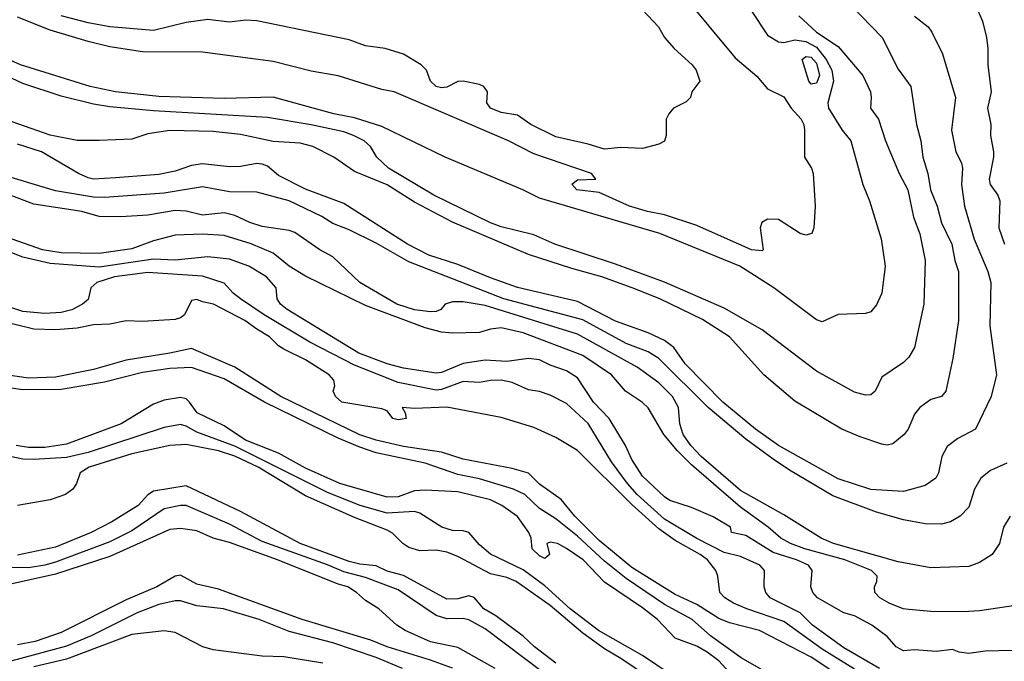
# Model space of a CAD drawing. Header units: metres. Extents: x -46681 to -43747, y -240911 to -237677.
# Tile 338 of 656: x -44417 to -44327, y -240674 to -240615. Entities that reach past the tile are written whole.
import ezdxf

# ---------------------------------------------------------------- set-up
doc = ezdxf.new("R2010")
doc.units = ezdxf.units.M
doc.layers.add('CONTOUR_INDEX', color=1, linetype='Continuous')
doc.layers.add('CONTOUR_INTER', color=3, linetype='Continuous')

msp = doc.modelspace()

# ---------------------------------------------------------------- linework, layer by layer
at = {"layer": 'CONTOUR_INDEX'}
for points, elevation in [([(-44360.595, -240613.45), (-44358.632, -240615.52), (-44358.086, -240616.52), (-44357.18, -240617.52), (-44355.525, -240619.02), (-44355.171, -240619.52), (-44354.827, -240620.52), (-44355.57, -240621.52), (-44355.686, -240622.02), (-44356.095, -240622.419), (-44357.251, -240623.02), (-44357.699, -240623.52), (-44357.922, -240624.02), (-44357.924, -240625.52), (-44358.095, -240626.052), (-44358.595, -240626.303), (-44360.095, -240626.708), (-44362.095, -240626.627), (-44363.595, -240626.784), (-44365.095, -240626.305), (-44368.095, -240625.629), (-44370.37, -240624.52), (-44371.595, -240623.645), (-44373.095, -240623.41), (-44374.095, -240623.023), (-44374.439, -240622.52), (-44374.357, -240621.52), (-44374.698, -240621.02), (-44375.095, -240620.844), (-44376.595, -240620.541), (-44377.095, -240620.568), (-44378.095, -240621.076), (-44378.595, -240621.141), (-44379.095, -240621.022), (-44379.596, -240620.52), (-44379.989, -240619.52), (-44380.468, -240619.02), (-44382.095, -240618.048), (-44383.775, -240617.52), (-44385.595, -240617.287), (-44387.095, -240616.731), (-44395.595, -240614.982), (-44396.595, -240614.93), (-44398.095, -240615.113), (-44400.095, -240614.86), (-44402.095, -240615.139), (-44405.095, -240615.884), (-44409.095, -240615.534), (-44411.095, -240615.172), (-44413.588, -240614.52)], 150), ([(-44335.095, -240614.541), (-44333.832, -240615.52), (-44333.479, -240616.02), (-44332.52, -240618.02), (-44331.32, -240622.02), (-44331.699, -240625.02), (-44331.294, -240627.02), (-44330.752, -240628.02), (-44330.675, -240628.52), (-44330.766, -240630.02), (-44330.484, -240632.02), (-44329.595, -240635.05), (-44328.337, -240638.02), (-44328.07, -240639.02), (-44328.173, -240643.02), (-44327.56, -240647.52), (-44328.039, -240649.52), (-44329.479, -240652.52), (-44331.095, -240653.382), (-44332.095, -240654.101), (-44332.568, -240655.02), (-44332.866, -240656.52), (-44333.122, -240657.02), (-44334.095, -240657.693), (-44336.095, -240658.257), (-44339.095, -240658.056), (-44342.095, -240657.071), (-44347.595, -240654.02), (-44349.722, -240652.52), (-44352.727, -240650.02), (-44356.194, -240646.52), (-44357.234, -240645.02), (-44358.095, -240644.351), (-44359.595, -240643.663), (-44362.595, -240642.595), (-44366.095, -240640.793), (-44371.595, -240639.487), (-44374.095, -240638.619), (-44377.095, -240637.375), (-44379.756, -240636.52), (-44381.71, -240635.52), (-44387.595, -240631.77), (-44391.095, -240630.46), (-44393.595, -240629.212), (-44394.595, -240628.354), (-44395.095, -240628.149), (-44395.595, -240628.108), (-44397.095, -240628.38), (-44398.095, -240628.392), (-44400.595, -240628.139), (-44401.595, -240628.291), (-44403.095, -240628.788), (-44404.595, -240629.097), (-44408.595, -240629.426), (-44410.595, -240629.522), (-44411.095, -240629.417), (-44411.974, -240629.02), (-44415.4, -240627.02), (-44417.595, -240626.332)], 145), ([(-44338.318, -240674.52), (-44341.595, -240672.601), (-44344.461, -240670.52), (-44345.595, -240669.409), (-44348.354, -240668.02), (-44348.777, -240667.52), (-44348.911, -240667.02), (-44348.877, -240665.52), (-44349.328, -240665.02), (-44351.095, -240664.216), (-44352.595, -240663.844), (-44355.095, -240662.561), (-44358.095, -240660.781), (-44360.595, -240658.525), (-44361.499, -240657.52), (-44362.967, -240655.52), (-44365.095, -240652), (-44367.095, -240650.15), (-44368.595, -240649.388), (-44369.595, -240649.049), (-44370.595, -240648.902), (-44372.095, -240648.237), (-44373.095, -240648.006), (-44374.095, -240648.035), (-44375.095, -240648.224), (-44376.595, -240648.135), (-44378.595, -240648.88), (-44379.095, -240648.943), (-44382.595, -240648.221), (-44386.595, -240646.634), (-44390.713, -240644.52), (-44394.906, -240642.02), (-44397.09, -240640.52), (-44397.751, -240640.02), (-44398.595, -240639.092), (-44400.595, -240638.46), (-44405.595, -240638.115), (-44408.668, -240638.52), (-44410.287, -240639.02), (-44410.837, -240639.52), (-44411.095, -240640.595), (-44411.609, -240641.02), (-44412.595, -240641.537), (-44413.595, -240641.788), (-44415.095, -240641.877), (-44417.095, -240641.698), (-44419.133, -240641.02)], 140), ([(-44357.578, -240675.02), (-44360.095, -240673.331), (-44364.147, -240671.02), (-44366.775, -240669.02), (-44369.095, -240666.93), (-44371.095, -240665.445), (-44374.095, -240664.004), (-44375.095, -240663.16), (-44376.095, -240662.023), (-44376.595, -240661.853), (-44377.595, -240661.819), (-44378.561, -240661.52), (-44380.595, -240660.24), (-44381.095, -240660.074), (-44383.595, -240660.231), (-44386.081, -240659.52), (-44389.095, -240658.349), (-44397.595, -240654.083), (-44401.095, -240652.789), (-44402.095, -240652.244), (-44402.595, -240652.089), (-44404.095, -240652.372), (-44411.095, -240654.662), (-44413.095, -240655.107), (-44416.095, -240655.318), (-44417.095, -240655.281), (-44419.595, -240654.745)], 135), ([(-44377.595, -240674.494), (-44379.595, -240673.761), (-44383.595, -240672.523), (-44385.095, -240671.919), (-44391.415, -240670.02), (-44399.095, -240667.225), (-44401.095, -240666.748), (-44402.595, -240665.946), (-44403.095, -240666.025), (-44404.783, -240667.02), (-44407.595, -240668.204), (-44413.595, -240671.191), (-44415.975, -240672.02), (-44417.595, -240672.348)], 130)]:
    msp.add_lwpolyline(points, dxfattribs=dict(at, elevation=elevation))
at = {"layer": 'CONTOUR_INTER'}
for points, elevation in [([(-44356.427, -240612.52), (-44351.595, -240618.371), (-44349.595, -240620.065), (-44348.595, -240621.235), (-44347.095, -240621.98), (-44346.435, -240623.02), (-44345.507, -240624.02), (-44345.266, -240624.52), (-44345.217, -240625.02), (-44345.197, -240627.52), (-44344.577, -240628.52), (-44344.414, -240629.02), (-44344.226, -240632.02), (-44344.335, -240634.02), (-44344.546, -240634.52), (-44345.095, -240634.694), (-44345.595, -240634.52), (-44347.595, -240633.256), (-44348.595, -240633.215), (-44349.141, -240633.52), (-44349.271, -240634.02), (-44349.007, -240636.02), (-44349.095, -240636.13), (-44350.095, -240636.018), (-44355.095, -240633.805), (-44358.095, -240632.826), (-44359.66, -240632.52), (-44361.291, -240632.02), (-44364.095, -240630.773), (-44366.139, -240630.52), (-44366.595, -240629.989), (-44366.095, -240629.591), (-44364.415, -240629.52), (-44364.789, -240629.02), (-44370.095, -240627.207), (-44372.43, -240626.02), (-44382.958, -240621.52), (-44384.095, -240621.289), (-44388.095, -240620.036), (-44390.595, -240619.604), (-44394.095, -240618.715), (-44400.595, -240617.847), (-44406.095, -240617.844), (-44409.095, -240617.357), (-44411.095, -240616.883), (-44414.595, -240615.83), (-44417.595, -240614.655)], 149), ([(-44340.974, -240613.52), (-44338.074, -240616.52), (-44336.595, -240619.424), (-44335.435, -240621.02), (-44334.91, -240624.52), (-44334.513, -240626.02), (-44334.332, -240627.52), (-44333.85, -240629.02), (-44333.625, -240630.52), (-44333.008, -240632.02), (-44332.595, -240633.542), (-44331.669, -240635.52), (-44331.382, -240637.02), (-44331.053, -240638.02), (-44331.035, -240642.52), (-44331.552, -240646.02), (-44332.194, -240649.02), (-44332.595, -240649.509), (-44333.595, -240649.78), (-44334.595, -240650.523), (-44335.095, -240651.122), (-44335.677, -240652.52), (-44336.047, -240653.02), (-44337.095, -240653.875), (-44337.595, -240653.98), (-44338.095, -240653.886), (-44340.095, -240653.227), (-44341.772, -240652.52), (-44346.095, -240649.927), (-44348.934, -240647.52), (-44352.095, -240644.026), (-44354.595, -240642.446), (-44358.514, -240640.52), (-44361.073, -240639.52), (-44363.847, -240638.52), (-44366.595, -240637.761), (-44370.595, -240636.445), (-44377.595, -240633.498), (-44381.095, -240631.655), (-44383.595, -240630.069), (-44386.595, -240628.835), (-44388.488, -240627.52), (-44390.433, -240626.52), (-44391.595, -240626.224), (-44394.095, -240626.083), (-44397.095, -240625.426), (-44399.595, -240625.156), (-44403.595, -240625.069), (-44405.595, -240625.375), (-44407.095, -240625.858), (-44410.095, -240625.986), (-44412.095, -240625.968), (-44414.595, -240625.484), (-44418.095, -240624.279)], 146), ([(-44350.123, -240614.02), (-44348.595, -240616.302), (-44347.595, -240616.917), (-44347.095, -240616.965), (-44346.095, -240616.719), (-44345.095, -240616.889), (-44344.095, -240617.415), (-44343.219, -240618.52), (-44342.7, -240619.52), (-44342.526, -240620.52), (-44343.064, -240622.52), (-44342.994, -240623.02), (-44341.749, -240625.02), (-44340.943, -240626.02), (-44339.851, -240630.02), (-44339.231, -240631.52), (-44338.164, -240635.02), (-44337.801, -240637.52), (-44338.101, -240640.02), (-44338.595, -240641.094), (-44339.095, -240641.731), (-44339.595, -240641.878), (-44342.095, -240641.981), (-44343.595, -240642.643), (-44344.095, -240642.453), (-44348.029, -240639.52), (-44351.17, -240637.52), (-44358.514, -240634.52), (-44369.595, -240631.28), (-44371.108, -240630.52), (-44378.253, -240627.52), (-44384.095, -240624.679), (-44386.595, -240623.886), (-44388.495, -240623.52), (-44394.095, -240621.984), (-44398.595, -240622.121), (-44404.595, -240621.933), (-44408.595, -240621.512), (-44410.912, -240621.02), (-44417.321, -240619.02), (-44427.595, -240614.418)], 148), ([(-44345.718, -240614.52), (-44344.113, -240616.02), (-44342.095, -240617.352), (-44339.838, -240620.02), (-44339.148, -240621.52), (-44339.061, -240622.02), (-44339.13, -240623.02), (-44338.401, -240624.02), (-44337.741, -240626.02), (-44336.497, -240629.02), (-44335.701, -240630.52), (-44335.173, -240633.02), (-44334.595, -240634.564), (-44334.104, -240637.02), (-44334.236, -240641.02), (-44335.094, -240645.02), (-44335.595, -240645.882), (-44336.095, -240646.384), (-44338.095, -240647.747), (-44338.706, -240649.02), (-44339.095, -240649.371), (-44339.595, -240649.399), (-44340.595, -240649.107), (-44344.095, -240647.184), (-44349.095, -240643.378), (-44352.595, -240641.381), (-44358.095, -240639), (-44362.595, -240637.338), (-44368.183, -240635.52), (-44370.095, -240634.663), (-44373.095, -240633.909), (-44374.095, -240633.544), (-44379.306, -240631.02), (-44383.482, -240628.52), (-44384.553, -240627.52), (-44385.126, -240626.52), (-44385.718, -240626.02), (-44386.694, -240625.52), (-44387.595, -240625.198), (-44390.595, -240624.535), (-44394.595, -240623.871), (-44405.095, -240623.255), (-44409.095, -240622.886), (-44410.595, -240622.644), (-44413.595, -240621.893), (-44417.095, -240620.731), (-44426.095, -240616.531)], 147), ([(-44329.27, -240614.02), (-44328.831, -240615.02), (-44328.457, -240616.52), (-44328.33, -240617.52), (-44328.339, -240619.02), (-44328.023, -240621.52), (-44328.382, -240623.02), (-44328.08, -240624.52), (-44328.092, -240625.52), (-44327.809, -240627.02), (-44327.809, -240627.52), (-44328.222, -240629.52), (-44328.142, -240630.02), (-44327.408, -240631.02), (-44327.237, -240631.52), (-44327.335, -240634.02), (-44326.821, -240635.52)], 144), ([(-44345.432, -240618.52), (-44345.095, -240618.253), (-44344.595, -240618.307), (-44344.095, -240618.876), (-44343.816, -240620.02), (-44344.095, -240620.697), (-44344.595, -240620.793), (-44344.81, -240620.52), (-44345.432, -240618.52)], 149), ([(-44326.595, -240655.638), (-44328.095, -240656.327), (-44328.973, -240657.02), (-44329.58, -240658.02), (-44330.095, -240659.683), (-44330.898, -240660.52), (-44331.769, -240661.02), (-44332.595, -240661.244), (-44334.095, -240661.223), (-44336.095, -240660.843), (-44338.595, -240660.142), (-44342.595, -240658.648), (-44346.595, -240656.289), (-44348.095, -240655.262), (-44350.595, -240653.422), (-44354.054, -240650.52), (-44358.595, -240646.031), (-44359.595, -240645.4), (-44361.595, -240644.652), (-44365.595, -240642.479), (-44372.851, -240640.52), (-44381.595, -240637.142), (-44384.595, -240635.423), (-44387.095, -240634.178), (-44388.595, -240633.601), (-44389.595, -240632.973), (-44392.595, -240631.532), (-44395.595, -240630.724), (-44398.095, -240630.695), (-44400.595, -240630.227), (-44404.095, -240630.825), (-44409.595, -240631.208), (-44410.595, -240631.189), (-44414.095, -240630.615), (-44419.095, -240629.096)], 144), ([(-44326.295, -240660.52), (-44326.909, -240661.52), (-44327.265, -240663.02), (-44327.951, -240664.02), (-44329.095, -240664.779), (-44330.095, -240665.137), (-44333.595, -240665.256), (-44336.595, -240664.714), (-44342.537, -240663.02), (-44343.661, -240662.52), (-44347.095, -240660.4), (-44351.095, -240658.161), (-44354.703, -240655.02), (-44355.674, -240654.02), (-44356.356, -240653.02), (-44356.683, -240652.02), (-44356.797, -240650.52), (-44357.35, -240649.52), (-44358.595, -240648.241), (-44360.595, -240646.802), (-44366.095, -240643.797), (-44374.595, -240641.133), (-44376.595, -240640.797), (-44377.595, -240640.815), (-44378.245, -240641.02), (-44378.672, -240641.52), (-44379.095, -240641.707), (-44379.595, -240641.738), (-44381.095, -240641.549), (-44382.72, -240641.02), (-44386.097, -240639.02), (-44388.595, -240636.659), (-44389.789, -240636.02), (-44392.095, -240634.435), (-44392.595, -240634.258), (-44395.095, -240633.883), (-44396.235, -240633.52), (-44397.595, -240632.879), (-44398.595, -240632.64), (-44400.595, -240632.855), (-44402.095, -240632.472), (-44403.095, -240632.415), (-44405.595, -240632.829), (-44408.095, -240632.996), (-44410.095, -240632.977), (-44411.671, -240632.52), (-44416.095, -240631.833), (-44420.095, -240630.334)], 143), ([(-44325.595, -240668.706), (-44329.095, -240669.217), (-44330.595, -240669.305), (-44333.595, -240669.276), (-44335.595, -240669.1), (-44336.131, -240669.02), (-44337.417, -240668.52), (-44338.269, -240668.02), (-44338.743, -240667.52), (-44338.774, -240667.02), (-44338.54, -240666.52), (-44338.532, -240666.02), (-44339.042, -240665.52), (-44341.502, -240664.52), (-44345.19, -240663.52), (-44346.496, -240663.02), (-44347.385, -240662.52), (-44348.554, -240661.52), (-44351.095, -240659.689), (-44355.595, -240655.787), (-44356.894, -240654.52), (-44358.138, -240653.02), (-44359.595, -240650.556), (-44360.095, -240650.067), (-44361.657, -240649.02), (-44362.96, -240647.52), (-44365.595, -240645.738), (-44371.095, -240643.654), (-44373.095, -240643.194), (-44374.095, -240643.31), (-44375.095, -240643.627), (-44377.595, -240643.683), (-44378.595, -240643.596), (-44380.095, -240643.208), (-44385.595, -240641.158), (-44391.095, -240638.454), (-44392.616, -240637.52), (-44394.095, -240636.339), (-44396.095, -240635.473), (-44398.595, -240634.721), (-44400.595, -240634.583), (-44403.095, -240634.68), (-44405.095, -240635.206), (-44407.095, -240635.942), (-44410.095, -240636.356), (-44413.595, -240636.291), (-44415.296, -240636.02), (-44418.095, -240635.036)], 142), ([(-44326.095, -240672.862), (-44328.595, -240672.91), (-44330.095, -240673.141), (-44330.984, -240673.02), (-44331.595, -240672.761), (-44333.095, -240672.953), (-44335.095, -240672.806), (-44336.095, -240672.888), (-44336.783, -240672.52), (-44337.595, -240671.579), (-44339.027, -240670.52), (-44340.595, -240669.686), (-44341.595, -240669.396), (-44344.006, -240668.02), (-44344.433, -240667.52), (-44344.624, -240667.02), (-44344.494, -240665.52), (-44344.83, -240665.02), (-44345.95, -240664.52), (-44348.095, -240663.841), (-44350.595, -240662.298), (-44351.931, -240662.02), (-44352.008, -240661.52), (-44353.595, -240660.577), (-44355.595, -240659.709), (-44357.595, -240659.064), (-44358.095, -240658.73), (-44360.095, -240656.837), (-44361.095, -240655.288), (-44361.682, -240654.02), (-44363.164, -240651.52), (-44364.62, -240650.02), (-44366.095, -240647.787), (-44367.095, -240647.152), (-44368.595, -240646.639), (-44369.595, -240646.13), (-44370.595, -240646.017), (-44372.595, -240646.302), (-44374.595, -240646.165), (-44376.595, -240646.49), (-44378.595, -240647.308), (-44379.095, -240647.37), (-44382.095, -240646.906), (-44383.595, -240646.497), (-44386.197, -240645.52), (-44392.781, -240641.52), (-44393.405, -240641.02), (-44393.721, -240640.52), (-44393.81, -240639.52), (-44394.687, -240638.52), (-44396.304, -240637.52), (-44398.095, -240636.883), (-44400.095, -240636.683), (-44403.095, -240636.969), (-44405.095, -240636.886), (-44410.095, -240637.631), (-44414.595, -240637.289), (-44417.095, -240636.696), (-44420.095, -240635.546)], 141), ([(-44340.595, -240674.576), (-44343.595, -240672.726), (-44347.095, -240670.186), (-44350.521, -240669.02), (-44351.737, -240668.52), (-44352.53, -240668.02), (-44352.981, -240667.52), (-44353.185, -240666.02), (-44353.361, -240665.52), (-44354.137, -240664.52), (-44354.811, -240664.02), (-44357.095, -240662.763), (-44358.595, -240661.673), (-44361.095, -240659.437), (-44366.095, -240654.468), (-44368.095, -240653.289), (-44370.095, -240652.371), (-44373.095, -240651.454), (-44378.095, -240650.497), (-44381.095, -240650.601), (-44382.202, -240650.52), (-44381.924, -240651.02), (-44381.859, -240651.52), (-44382.595, -240651.655), (-44383.071, -240651.52), (-44383.595, -240650.835), (-44384.095, -240650.65), (-44387.751, -240650.02), (-44388.351, -240649.52), (-44388.569, -240649.02), (-44388.42, -240648.52), (-44388.514, -240648.02), (-44388.93, -240647.52), (-44391.095, -240646.151), (-44393.095, -240645.173), (-44393.595, -240644.841), (-44394.403, -240644.02), (-44395.595, -240643.336), (-44396.698, -240642.52), (-44399.561, -240641.02), (-44400.595, -240640.819), (-44401.095, -240640.583), (-44401.595, -240640.679), (-44402.224, -240642.02), (-44402.595, -240642.293), (-44403.095, -240642.425), (-44406.095, -240642.608), (-44407.595, -240642.546), (-44409.095, -240642.866), (-44410.595, -240642.936), (-44412.095, -240643.222), (-44414.095, -240643.375), (-44416.095, -240643.333), (-44418.095, -240642.833)], 139), ([(-44339.595, -240676.772), (-44344.595, -240673.464), (-44349.343, -240671.02), (-44352.095, -240670.331), (-44353.095, -240669.925), (-44355.095, -240668.63), (-44357.095, -240667.716), (-44361.095, -240665.227), (-44364.095, -240662.759), (-44366.326, -240660.52), (-44367.595, -240658.98), (-44369.595, -240657.57), (-44370.595, -240656.569), (-44372.095, -240656.138), (-44376.595, -240655.285), (-44378.595, -240654.628), (-44382.095, -240654.099), (-44384.595, -240653.528), (-44386.095, -240653.028), (-44393.388, -240649.52), (-44397.595, -240646.805), (-44401.595, -240645.093), (-44403.595, -240645.537), (-44407.595, -240646.178), (-44410.595, -240647.033), (-44414.095, -240647.733), (-44416.595, -240647.836), (-44418.684, -240647.52)], 138), ([(-44348.095, -240675.21), (-44351.017, -240673.52), (-44353.852, -240671.52), (-44355.541, -240670.02), (-44358.095, -240668.634), (-44361.595, -240666.235), (-44363.595, -240664.652), (-44366.095, -240662.361), (-44368.095, -240660.747), (-44369.595, -240659.806), (-44370.932, -240658.52), (-44371.98, -240658.02), (-44375.095, -240657.08), (-44377.095, -240656.682), (-44380.095, -240655.63), (-44384.595, -240654.678), (-44386.095, -240654.161), (-44388.095, -240653.341), (-44394.865, -240650.02), (-44398.595, -240647.89), (-44401.595, -240646.841), (-44403.595, -240646.941), (-44406.095, -240647.317), (-44409.595, -240648.197), (-44413.595, -240648.855), (-44417.095, -240648.886), (-44418.595, -240648.678)], 137), ([(-44352.095, -240674.878), (-44353.095, -240673.806), (-44354.146, -240673.02), (-44355.095, -240672.469), (-44357.095, -240671.716), (-44358.718, -240670.02), (-44360.095, -240668.937), (-44363.595, -240666.58), (-44365.562, -240664.52), (-44367.095, -240663.486), (-44367.927, -240663.02), (-44368.595, -240662.905), (-44368.909, -240663.02), (-44368.671, -240664.02), (-44369.095, -240664.415), (-44369.595, -240664.146), (-44370.248, -240663.52), (-44370.343, -240662.52), (-44370.556, -240662.02), (-44371.595, -240660.53), (-44373.056, -240659.52), (-44374.104, -240659.02), (-44377.095, -240658.287), (-44380.095, -240658.107), (-44381.095, -240658.172), (-44382.595, -240658.721), (-44383.595, -240658.761), (-44387.94, -240657.52), (-44391.095, -240656.109), (-44393.595, -240654.724), (-44396.614, -240653.52), (-44398.595, -240652.208), (-44401.063, -240651.02), (-44401.783, -240650.02), (-44402.095, -240649.734), (-44402.595, -240649.616), (-44404.095, -240649.836), (-44405.095, -240650.226), (-44408.058, -240652.02), (-44413.095, -240653.907), (-44415.095, -240654.204), (-44416.595, -240654.187), (-44417.713, -240654.02)], 136), ([(-44358.507, -240676.02), (-44362.095, -240673.587), (-44363.595, -240672.721), (-44365.595, -240671.258), (-44368.595, -240668.72), (-44371.729, -240666.52), (-44372.595, -240666.143), (-44374.095, -240665.801), (-44377.095, -240664.213), (-44378.095, -240663.81), (-44379.095, -240663.641), (-44380.595, -240663.706), (-44381.595, -240663.387), (-44382.163, -240663.02), (-44383.095, -240662.081), (-44383.595, -240661.788), (-44386.595, -240660.64), (-44391.095, -240658.652), (-44395.465, -240656.02), (-44397.595, -240655.003), (-44399.121, -240654.52), (-44402.095, -240653.921), (-44403.595, -240654.005), (-44407.095, -240654.783), (-44411.015, -240656.02), (-44411.838, -240656.52), (-44412.178, -240657.52), (-44412.515, -240658.02), (-44413.184, -240658.52), (-44414.603, -240659.02), (-44417.595, -240659.52)], 134), ([(-44368.095, -240674.019), (-44370.05, -240672.52), (-44371.095, -240671.535), (-44373.595, -240669.681), (-44374.695, -240669.02), (-44375.595, -240667.987), (-44376.095, -240667.821), (-44377.095, -240668.122), (-44378.095, -240668.135), (-44382.095, -240665.974), (-44383.595, -240665.576), (-44384.595, -240665.072), (-44386.095, -240664.924), (-44387.095, -240664.667), (-44391.585, -240663.02), (-44397.095, -240660.068), (-44402.095, -240657.729), (-44405.095, -240658.199), (-44405.595, -240658.537), (-44406.495, -240659.52), (-44408.922, -240661.02), (-44410.811, -240662.02), (-44414.095, -240663.348), (-44417.595, -240664.102)], 133), ([(-44369.095, -240674.992), (-44374.595, -240670.873), (-44376.095, -240670.031), (-44376.595, -240669.912), (-44378.095, -240669.934), (-44379.095, -240669.631), (-44382.595, -240667.296), (-44385.595, -240666.137), (-44387.595, -240665.638), (-44389.095, -240664.977), (-44395.095, -240662.84), (-44398.095, -240661.245), (-44402.095, -240659.53), (-44402.595, -240659.523), (-44404.095, -240659.827), (-44407.095, -240661.875), (-44409.095, -240662.885), (-44414.095, -240664.744), (-44415.095, -240665.031), (-44416.595, -240665.25), (-44419.595, -240665.205)], 132), ([(-44373.669, -240674.52), (-44377.095, -240672.596), (-44379.595, -240672.071), (-44381.948, -240671.02), (-44382.719, -240670.52), (-44384.363, -240669.02), (-44385.595, -240668.262), (-44386.42, -240667.52), (-44387.207, -240667.02), (-44388.095, -240666.769), (-44393.676, -240664.52), (-44398.095, -240662.926), (-44399.595, -240662.531), (-44401.095, -240661.86), (-44402.595, -240661.655), (-44403.595, -240661.746), (-44409.095, -240664.233), (-44414.095, -240665.846), (-44418.095, -240666.742)], 131), ([(-44382.193, -240674.52), (-44384.595, -240673.515), (-44388.595, -240672.144), (-44392.595, -240671.119), (-44395.36, -240670.02), (-44398.651, -240669.02), (-44401.095, -240668.747), (-44402.595, -240668.294), (-44403.095, -240668.292), (-44404.595, -240668.634), (-44406.595, -240669.389), (-44410.808, -240671.52), (-44413.095, -240672.471), (-44418.095, -240673.795)], 129), ([(-44389.523, -240674.02), (-44393.095, -240673.428), (-44395.095, -240673.378), (-44399.595, -240672.813), (-44400.551, -240672.52), (-44403.095, -240671.198), (-44404.095, -240671.059), (-44407.095, -240671.382), (-44413.095, -240673.654), (-44416.095, -240674.374)], 128)]:
    msp.add_lwpolyline(points, dxfattribs=dict(at, elevation=elevation))

doc.saveas('drawing.dxf')
